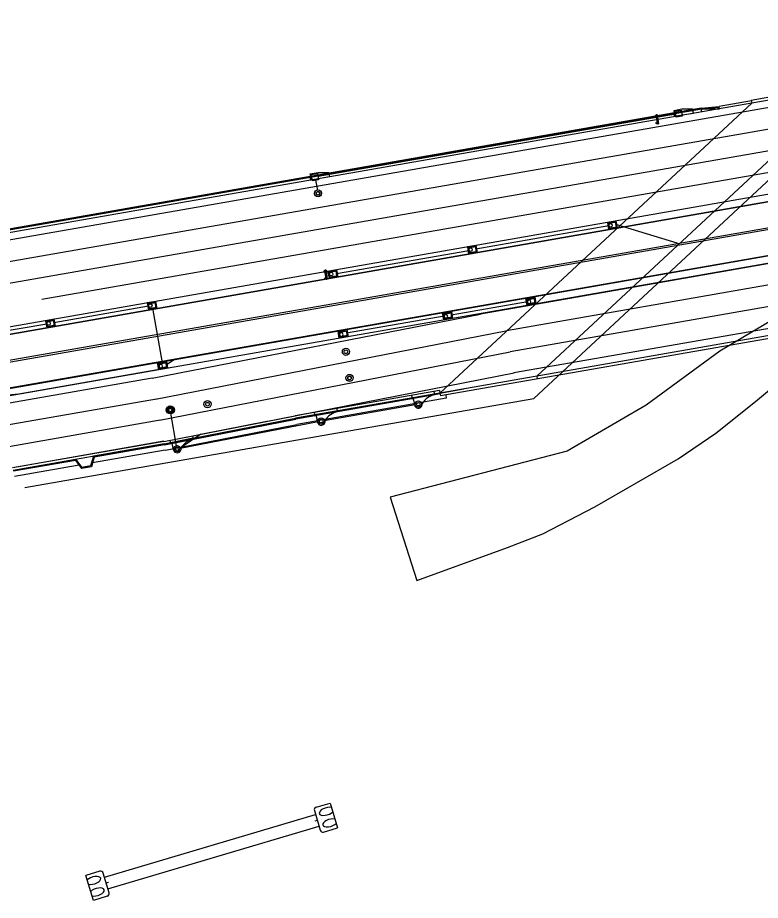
# Model space of a CAD drawing. Extents: x 468143 to 491361, y 1438528 to 1468730.
# Drawn here: x 485265.1 to 485681.2, y 1466980.4 to 1467475 of the extents above; entities that cross this region are included whole.
import ezdxf

# ---------------------------------------------------------------- set-up
doc = ezdxf.new("R2010")
doc.units = 0
doc.layers.add('Default', color=7, linetype='Continuous')
doc.layers.add('Xreference_dp', color=7, linetype='Continuous')

# ---------------------------------------------------------------- blocks, each defined once
blk = doc.blocks.new('POINT_DISPLAY')
at = {"layer": 'Default'}
blk.add_line((0, 0), (0, 0), dxfattribs=at)
blk = doc.blocks.new('InltCurb7_40')
at = {"layer": 'Default'}
for p, q in [((2.5, 4), (-2.5, 4)), ((-2.5, 4), (-2.5, 0)), ((2.5, 3.25), (-2.5, 3.25)), ((-2.5, 0.75), (2.5, 0.75)), ((-2.5, 0), (2.5, 0)), ((2.5, 0), (2.5, 4))]:
    blk.add_line(p, q, dxfattribs=at)
blk.add_lwpolyline([(-2, 0.5), (2, 0.5), (2, 3.5), (-2, 3.5)], close=True, dxfattribs=at)
blk.add_circle((-1.04, 2.19), 1, dxfattribs=at)
for p in [(-2, 3.5), (-2, 2), (-2, 2), (-2, 0.5), (0, 4), (0, 3.5), (0, 3.5), (0, 2), (0, 2), (0, 0.5), (0, 0.5), (0, 0), (0, 0), (2, 3.5), (2, 2), (2, 2), (2, 0.5)]:
    blk.add_blockref('POINT_DISPLAY', p, dxfattribs=at)
blk = doc.blocks.new('MHCover2')
at = {"layer": 'Default'}
for radius in [2, 1.06, 1]:
    blk.add_circle((0, 0), radius, dxfattribs=at)
for p in [(-2, 0), (-2, 0), (-1.83, 0.81), (-1.39, 1.43), (-0.75, 1.85), (0, 2.5), (0, 2), (0, 2), (0, 0), (0, 0), (0, 0), (0.81, 1.83), (1.43, 1.39), (1.85, 0.75), (2, 0), (2, 0), (-1.85, -0.75), (-1.43, -1.39), (-0.81, -1.83), (0, -2), (0, -2), (0, -2.5), (0.75, -1.85), (1.39, -1.43), (1.83, -0.81)]:
    blk.add_blockref('POINT_DISPLAY', p, dxfattribs=at)
blk = doc.blocks.new('PBottom35Dia')
at = {"layer": 'Default'}
for radius in [2.25, 1.75, 1.75]:
    blk.add_circle((0, 0), radius, dxfattribs=at)
for p in [(-1.75, 0), (-1.75, 0), (-1.6, 0.7), (-1.22, 1.26), (-0.66, 1.62), (0, 1.75), (0, 1.75), (0, 1.75), (0, 0), (0, 0), (0.7, 1.6), (1.26, 1.22), (1.62, 0.66), (1.75, 0), (1.75, 0), (-1.62, -0.66), (-1.26, -1.22), (-0.7, -1.6), (0, -1.75), (0, -1.75), (0, -1.75), (0.66, -1.62), (1.22, -1.26), (1.6, -0.7)]:
    blk.add_blockref('POINT_DISPLAY', p, dxfattribs=at)
blk = doc.blocks.new('InltCurb1_35')
at = {"layer": 'Default'}
for p, q in [((2.25, 2), (2.25, 5.5)), ((-10, 2), (-10, 0)), ((-10, 1.5), (3, 1.5)), ((3, 2), (2.25, 2)), ((3, 0), (3, 2))]:
    blk.add_line(p, q, dxfattribs=at)
for radius in [1.75, 1]:
    blk.add_circle((0, 5.5), radius, dxfattribs=at)
for centre, radius, start, end in [((-9.85, 12), 10, 269.1432, 319.4677), ((0, 5.5), 2.25, 0, 180)]:
    blk.add_arc(centre, radius, start, end, dxfattribs=at)
for p in [(-1.75, 5.5), (-1.75, 5.5), (-1.6, 6.2), (-1.22, 6.76), (-0.66, 7.12), (0, 7.75), (0, 7.25), (0, 7.25), (0, 5.5), (0, 5.5), (0.7, 7.1), (1.26, 6.72), (1.62, 6.16), (1.75, 5.5), (1.75, 5.5), (-1.62, 4.84), (-1.26, 4.28), (-0.7, 3.9), (0, 3.75), (0, 3.75), (0, 0), (0, 0), (0.66, 3.88), (1.22, 4.24), (1.6, 4.8)]:
    blk.add_blockref('POINT_DISPLAY', p, dxfattribs=at)
blk = doc.blocks.new('InltCurb5')
at = {"layer": 'Default'}
for p, q in [((-2.25, 3.5), (-8, 2.5)), ((-8, 2.5), (-8, 0)), ((-8, 1.5), (2.5, 1.5)), ((-8, 0), (2.5, 0)), ((2.25, 3.5), (-2.25, 3.5)), ((-1.96, 0), (-1.96, 1.5)), ((1.95, 0), (1.95, 1.5)), ((2.25, 2), (2.25, 3.5)), ((2.5, 2), (2.25, 2)), ((2.5, 0), (2.5, 2))]:
    blk.add_line(p, q, dxfattribs=at)
blk.add_lwpolyline([(-1.75, -0.5), (1.75, -0.5), (1.75, 3), (-1.75, 3)], close=True, dxfattribs=at)
for p in [(-1.75, 3), (-1.75, 1.25), (-1.75, 1.25), (0, 3.5), (0, 3), (0, 3), (0, 1.25), (0, 1.25), (1.75, 3), (1.75, 1.25), (1.75, 1.25), (-1.75, -0.5), (0, 0), (0, 0), (0, -0.5), (0, -0.5), (1.75, -0.5)]:
    blk.add_blockref('POINT_DISPLAY', p, dxfattribs=at)
blk = doc.blocks.new('SN')
at = {"layer": 'Default'}
for p, q in [((-0.064, 0.008), (-0.064, -0.008)), ((0.064, 0.008), (-0.064, 0.008)), ((0.064, -0.008), (0.064, 0.008)), ((-0.064, -0.008), (0.064, -0.008))]:
    blk.add_line(p, q, dxfattribs=at)
blk.add_lwpolyline([(-0.064, 0.008), (0.064, 0.008), (0.064, -0.008), (-0.064, -0.008)], close=True, dxfattribs=at)
for centre, start, end in [((-0.051, 0.02), 0, 180), ((-0.051, 0.02), 180, 0), ((0.05, 0.02), 0, 180), ((0.05, 0.02), 180, 0)]:
    blk.add_arc(centre, 0.00691, start, end, dxfattribs=at)
blk = doc.blocks.new('MESC48RCP2D')
at = {"layer": 'Default'}
for p, q in [((-7.29, 0.67), (-7.29, -7.45)), ((5.79, 2.17), (-5.79, 2.17)), ((0, 2.17), (0, 3.55)), ((7.29, 0.67), (7.29, -7.45)), ((7.29, -7.45), (-7.29, -7.45))]:
    blk.add_line(p, q, dxfattribs=at)
for centre, start, end in [((-5.79, 0.67), 90, 180), ((5.79, 0.67), 360, 90)]:
    blk.add_arc(centre, 1.5, start, end, dxfattribs=at)
for centre in [(-3.37, -4.23), (3.38, -4.23)]:
    blk.add_ellipse(centre, major_axis=(0, -4.23), ratio=0.47334, start_param=0.702344, end_param=5.580841, dxfattribs=at)
for p in [(0, 3.55), (0, 2.17), (0, 0), (0, 0), (0, -7.45)]:
    blk.add_blockref('POINT_DISPLAY', p, dxfattribs=at)

msp = doc.modelspace()

# ---------------------------------------------------------------- linework, layer by layer
at = {"layer": 'Xreference_dp'}
for p, q in [((485952.39, 1467471.23), (485240.7, 1467346.95)), ((485941.74, 1467475), (485676.15, 1467428.62)), ((485942.01, 1467473.48), (485676.42, 1467427.1)), ((486215.08, 1467468.38), (485248.96, 1467299.66)), ((486201.33, 1467461.92), (485249.64, 1467295.72)), ((486209.52, 1467463.1), (485249.69, 1467295.48)), ((485954.57, 1467459.43), (485242.76, 1467335.13)), ((485956.75, 1467447.63), (485244.83, 1467323.31)), ((486145.57, 1467437.47), (485252.14, 1467281.44)), ((486145.74, 1467436.48), (485252.31, 1467280.46)), ((485745.7, 1467439.59), (485554.37, 1467261.64)), ((485730.65, 1467436.57), (485555.96, 1467274.1)), ((485958.93, 1467435.83), (485278.59, 1467317.02)), ((485676.42, 1467427.1), (485240.01, 1467350.89)), ((485676.42, 1467427.1), (485501.73, 1467264.63)), ((485676.2, 1467428.33), (485658.14, 1467425.18)), ((485676.15, 1467428.62), (485676.42, 1467427.1)), ((485648.16, 1467424.2), (485239.67, 1467352.86)), ((485648.24, 1467423.7), (485239.75, 1467352.37)), ((485961.12, 1467424.03), (485248.96, 1467299.66)), ((485648.16, 1467424.2), (485658.14, 1467425.18)), ((485648.5, 1467422.23), (485648.16, 1467424.2)), ((485658.25, 1467424.54), (485648.24, 1467423.7)), ((485648.24, 1467423.7), (485658.35, 1467423.95)), ((485658.35, 1467423.95), (485658.14, 1467425.18)), ((485633.76, 1467420.92), (485433.37, 1467385.93)), ((486093.61, 1467412.91), (485254.76, 1467266.42)), ((485941.37, 1467386.07), (485254.81, 1467266.17)), ((485942.06, 1467382.13), (485255.49, 1467262.23)), ((485431.95, 1467383.9), (485433.05, 1467378.39)), ((485942.1, 1467381.88), (485524.41, 1467308.94)), ((485596.39, 1467358.31), (485521.84, 1467345.29)), ((485881.37, 1467359.35), (485539.06, 1467299.57)), ((485634.56, 1467348.57), (485600.31, 1467359.09)), ((485883.43, 1467347.53), (485541.13, 1467287.75)), ((485634.56, 1467348.57), (485635.24, 1467347.84)), ((485443.75, 1467331.65), (485517.9, 1467344.6)), ((485897.45, 1467337.79), (485543.19, 1467275.93)), ((485338.45, 1467313.26), (485285.43, 1467304)), ((485550.7, 1467315.81), (485507.99, 1467308.36)), ((485340.38, 1467272.99), (485524.41, 1467308.94)), ((485340.68, 1467312.13), (485346.01, 1467281.59)), ((485504.05, 1467307.67), (485449.38, 1467298.12)), ((485767.32, 1467311.01), (485501.73, 1467264.63)), ((485767.58, 1467309.49), (485501.99, 1467263.11)), ((485281.48, 1467303.31), (485231.63, 1467294.81)), ((485342.33, 1467261.15), (485538.67, 1467299.5)), ((485417.02, 1467294.5), (485352.38, 1467283.21)), ((485344.63, 1467249.37), (485540.97, 1467287.72)), ((485348.24, 1467280.46), (485352.38, 1467283.21)), ((485346.62, 1467278.14), (485265.82, 1467264.03)), ((485340.38, 1467272.99), (485256.18, 1467258.29)), ((485346.93, 1467237.59), (485543.27, 1467275.94)), ((485555.96, 1467274.1), (485556.23, 1467272.58)), ((485265.82, 1467264.03), (485236.64, 1467261.18)), ((485501.47, 1467266.1), (485420.56, 1467251.97)), ((485501.73, 1467264.63), (485420.81, 1467250.5)), ((485501.73, 1467264.63), (485420.81, 1467250.5)), ((485501.81, 1467264.13), (485420.9, 1467250)), ((485501.47, 1467266.1), (485501.73, 1467264.63)), ((485501.73, 1467264.63), (485515.15, 1467266.97)), ((485501.73, 1467264.63), (485501.99, 1467263.11)), ((485504.95, 1467263.63), (485505.28, 1467261.7)), ((485342.8, 1467261.24), (485258.01, 1467246.43)), ((485269.04, 1467211.81), (485554.37, 1467261.64)), ((485505.28, 1467261.7), (485421.42, 1467247.05)), ((485436.85, 1467249.24), (485487.89, 1467258.15)), ((485354.09, 1467235.17), (485350.93, 1467253.46)), ((485344.86, 1467249.41), (485260.08, 1467234.61)), ((485346.91, 1467237.59), (485420.53, 1467251.97)), ((485347.2, 1467236.12), (485420.81, 1467250.5)), ((485347.2, 1467236.12), (485420.81, 1467250.5)), ((485347.3, 1467235.63), (485420.91, 1467250.01)), ((485356.14, 1467233.79), (485433.41, 1467248.63)), ((485367.66, 1467241.61), (485404.69, 1467248.87)), ((485347.87, 1467232.68), (485421.48, 1467247.06)), ((485367.66, 1467241.61), (485356.14, 1467233.79)), ((485346.93, 1467237.59), (485262.14, 1467222.79)), ((485346.94, 1467237.6), (485262.37, 1467222.83)), ((485347.2, 1467236.12), (485262.63, 1467221.35)), ((485347.2, 1467236.12), (485307.58, 1467229.2)), ((485347.29, 1467235.63), (485307.97, 1467228.76)), ((485307.58, 1467229.2), (485305.97, 1467223.84)), ((485307.97, 1467228.76), (485306.36, 1467223.4)), ((485347.8, 1467232.67), (485307.01, 1467225.55)), ((485297.73, 1467227.48), (485262.63, 1467221.35)), ((485297.51, 1467226.93), (485262.72, 1467220.86)), ((485299.51, 1467224.24), (485263.23, 1467217.9)), ((485297.51, 1467226.93), (485300.84, 1467222.44)), ((485297.73, 1467227.48), (485301.06, 1467222.98)), ((485305.97, 1467223.84), (485301.06, 1467222.98)), ((485306.36, 1467223.4), (485300.84, 1467222.44)), ((485313.67, 1466993.36), (485432.02, 1467028.45)), ((485315.59, 1466986.89), (485433.94, 1467021.97))]:
    msp.add_line(p, q, dxfattribs=at)
msp.add_lwpolyline([(485588.48, 1467200.87), (485635.19, 1467227.86), (485656.35, 1467242.16), (485678.44, 1467259.98), (485713.93, 1467289.45), (485704, 1467287.77), (485695.84, 1467296.48), (485703.16, 1467303.29), (485696.32, 1467310.58), (485658.55, 1467288.15), (485617.23, 1467257.94), (485572.9, 1467232.16), (485473.78, 1467206.39), (485488.72, 1467159.63), (485539.53, 1467178.03), (485559.27, 1467185.7)], close=True, dxfattribs=at)

# ---------------------------------------------------------------- block references
for name, p, yscale, rotation in [('InltCurb5', (485635.69, 1467419.99), -1.0000000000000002, -170.09405183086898), ('InltCurb5', (485431.86, 1467384.39), -1.0000000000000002, -170.09405183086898), ('InltCurb7_40', (485552.33, 1467318.13), -0.9999999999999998, 9.905948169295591), ('InltCurb7_40', (485505.68, 1467309.98), -0.9999999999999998, 9.905948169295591), ('InltCurb7_40', (485447.07, 1467299.75), -0.9999999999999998, 9.905948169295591), ('InltCurb7_40', (485345.93, 1467282.08), -0.9999999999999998, 9.905948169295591)]:
    msp.add_blockref(name, p, dxfattribs=dict(at, yscale=yscale, rotation=rotation))
at = {"layer": 'Xreference_dp', "xscale": 39.99999999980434, "yscale": 39.99999999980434, "rotation": 97.2409355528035}
for p in [(485623.52, 1467418.01), (485437.9, 1467330.98)]:
    msp.add_blockref('SN', p, dxfattribs=at)
at = {"layer": 'Xreference_dp'}
for name, p, rotation in [('MHCover2', (485433.39, 1467376.54), 99.9059481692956), ('InltCurb7_40', (485598.7, 1467356.68), 9.9059481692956), ('InltCurb7_40', (485520.22, 1467342.98), 9.9059481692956), ('InltCurb7_40', (485442.12, 1467329.34), 9.9059481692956), ('InltCurb7_40', (485340.77, 1467311.64), 9.9059481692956), ('InltCurb7_40', (485283.8, 1467301.69), 9.9059481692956), ('MHCover2', (485449.01, 1467287.78), 99.9059481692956), ('MHCover2', (485451.04, 1467273.12), 99.9059481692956), ('InltCurb1_35', (485488.66, 1467263.87), -170.09405182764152), ('MHCover2', (485371.45, 1467258.39), 99.9059481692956), ('PBottom35Dia', (485350.63, 1467255.18), 9.90594816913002), ('MHCover2', (485350.63, 1467255.18), 9.90594816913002), ('InltCurb1_35', (485434.18, 1467254.35), -170.09405182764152), ('InltCurb1_35', (485353.37, 1467238.85), -168.94813007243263), ('MESC48RCP2D', (485435.06, 1467025.83), 106.51245364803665), ('MESC48RCP2D', (485312.55, 1466989.51), -73.48754635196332)]:
    msp.add_blockref(name, p, dxfattribs=dict(at, rotation=rotation))

doc.saveas('drawing.dxf')
